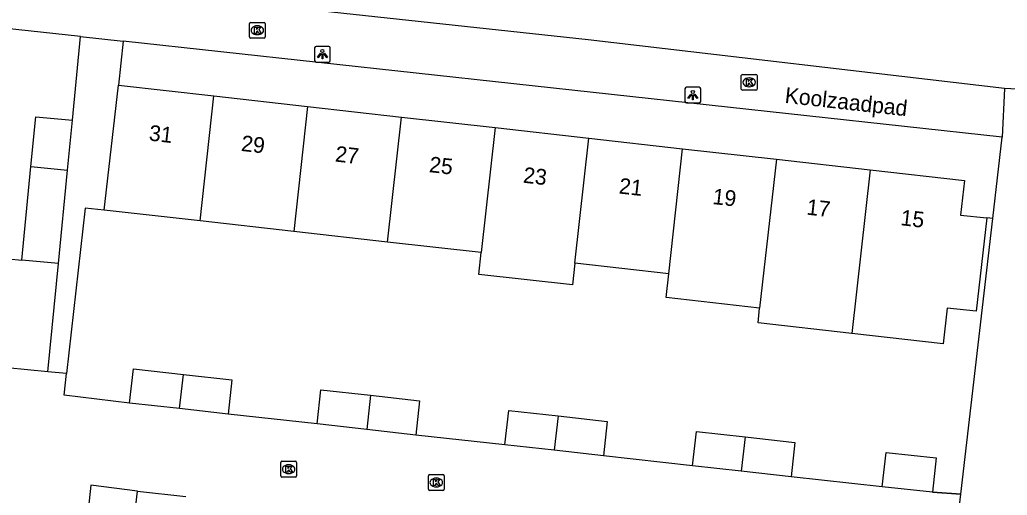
# Model space of a CAD drawing. Extents: x 162026 to 163499, y 387297 to 388169.
# Drawn here: x 162397.4 to 162460.1, y 387428.1 to 387458.3 of the extents above; entities that cross this region are included whole.
import ezdxf

# ---------------------------------------------------------------- set-up
doc = ezdxf.new("R2010")
doc.units = 0
for name, color, linetype in [('IMGEO_Kolk', 7, 'Continuous'), ('IMGEO_Lichtpunt', 7, 'Continuous'), ('IMGEO_Muur', 7, 'Continuous'), ('IMGEO_Openbare_ruimte_label', 7, 'Continuous'), ('IMGEO_Pand', 7, 'Continuous'), ('IMGEO_Pand_nummerreeks', 7, 'Continuous'), ('IMGEO_Rijbaan_lokaal_open', 7, 'Continuous'), ('IMGEO_Voetpad_open', 7, 'Continuous')]:
    doc.layers.add(name, color=color, linetype=linetype)

msp = doc.modelspace()

# ---------------------------------------------------------------- linework, layer by layer
at = {"layer": 'IMGEO_Kolk'}
for p, q in [((162412.008, 387457.244), (162412.008, 387458.096)), ((162412.083, 387458.17), (162412.935, 387458.17)), ((162412.496, 387457.95), (162412.521, 387457.95)), ((162413.009, 387458.096), (162413.009, 387457.244)), ((162412.519, 387457.39), (162412.494, 387457.39)), ((162412.935, 387457.17), (162412.083, 387457.17)), ((162443.253, 387453.934), (162443.253, 387454.786)), ((162443.328, 387454.86), (162444.18, 387454.86)), ((162444.254, 387454.786), (162444.254, 387453.934)), ((162443.741, 387454.64), (162443.766, 387454.64)), ((162444.18, 387453.86), (162443.328, 387453.86)), ((162443.764, 387454.08), (162443.739, 387454.08)), ((162413.999, 387429.342), (162413.999, 387430.194)), ((162414.074, 387430.268), (162414.926, 387430.268)), ((162414.487, 387430.048), (162414.512, 387430.048)), ((162415, 387430.194), (162415, 387429.342)), ((162414.926, 387429.268), (162414.074, 387429.268)), ((162414.51, 387429.488), (162414.485, 387429.488)), ((162423.376, 387428.495), (162423.376, 387429.347)), ((162423.451, 387429.421), (162424.303, 387429.421)), ((162423.864, 387429.201), (162423.889, 387429.201)), ((162424.377, 387429.347), (162424.377, 387428.495)), ((162423.887, 387428.641), (162423.862, 387428.641)), ((162424.303, 387428.421), (162423.451, 387428.421))]:
    msp.add_line(p, q, dxfattribs=at)
for points in [[(162412.008, 387457.244), (162412.008, 387458.096)], [(162412.083, 387458.17), (162412.935, 387458.17)], [(162413.009, 387458.096), (162413.009, 387457.244)], [(162412.329, 387457.87), (162412.452, 387457.87), (162412.452, 387457.719), (162412.582, 387457.87), (162412.746, 387457.87), (162412.6, 387457.719), (162412.753, 387457.47), (162412.601, 387457.47), (162412.516, 387457.634), (162412.452, 387457.567), (162412.452, 387457.47), (162412.329, 387457.47), (162412.329, 387457.87)], [(162412.935, 387457.17), (162412.083, 387457.17)], [(162443.253, 387453.934), (162443.253, 387454.786)], [(162443.328, 387454.86), (162444.18, 387454.86)], [(162444.254, 387454.786), (162444.254, 387453.934)], [(162443.574, 387454.56), (162443.697, 387454.56), (162443.697, 387454.409), (162443.827, 387454.56), (162443.991, 387454.56), (162443.845, 387454.409), (162443.998, 387454.16), (162443.846, 387454.16), (162443.761, 387454.324), (162443.697, 387454.257), (162443.697, 387454.16), (162443.574, 387454.16), (162443.574, 387454.56)], [(162444.18, 387453.86), (162443.328, 387453.86)], [(162413.999, 387429.342), (162413.999, 387430.194)], [(162414.074, 387430.268), (162414.926, 387430.268)], [(162414.32, 387429.968), (162414.443, 387429.968), (162414.443, 387429.817), (162414.573, 387429.968), (162414.737, 387429.968), (162414.591, 387429.817), (162414.744, 387429.568), (162414.592, 387429.568), (162414.507, 387429.732), (162414.443, 387429.665), (162414.443, 387429.568), (162414.32, 387429.568), (162414.32, 387429.968)], [(162415, 387430.194), (162415, 387429.342)], [(162414.926, 387429.268), (162414.074, 387429.268)], [(162423.376, 387428.495), (162423.376, 387429.347)], [(162423.451, 387429.421), (162424.303, 387429.421)], [(162423.697, 387429.121), (162423.82, 387429.121), (162423.82, 387428.97), (162423.95, 387429.121), (162424.114, 387429.121), (162423.968, 387428.97), (162424.121, 387428.721), (162423.969, 387428.721), (162423.884, 387428.885), (162423.82, 387428.818), (162423.82, 387428.721), (162423.697, 387428.721), (162423.697, 387429.121)], [(162424.377, 387429.347), (162424.377, 387428.495)], [(162424.303, 387428.421), (162423.451, 387428.421)]]:
    msp.add_lwpolyline(points, dxfattribs=at)
for centre, start, end in [((162412.085, 387458.094), 91.55205, 178.44795), ((162412.085, 387458.094), 91.55205, 178.44795), ((162412.933, 387458.094), 1.55205, 88.44795), ((162412.933, 387458.094), 1.55205, 88.44795), ((162412.085, 387457.246), 181.55205, 268.44795), ((162412.085, 387457.246), 181.55205, 268.44795), ((162412.933, 387457.246), 271.55205, 358.44795), ((162412.933, 387457.246), 271.55205, 358.44795), ((162443.33, 387454.784), 91.55205, 178.44795), ((162443.33, 387454.784), 91.55205, 178.44795), ((162444.178, 387454.784), 1.55205, 88.44795), ((162444.178, 387454.784), 1.55205, 88.44795), ((162443.33, 387453.936), 181.55205, 268.44795), ((162443.33, 387453.936), 181.55205, 268.44795), ((162444.178, 387453.936), 271.55205, 358.44795), ((162444.178, 387453.936), 271.55205, 358.44795), ((162414.076, 387430.192), 91.55205, 178.44795), ((162414.076, 387430.192), 91.55205, 178.44795), ((162414.924, 387430.192), 1.55205, 88.44795), ((162414.924, 387430.192), 1.55205, 88.44795), ((162414.076, 387429.344), 181.55205, 268.44795), ((162414.076, 387429.344), 181.55205, 268.44795), ((162414.924, 387429.344), 271.55205, 358.44795), ((162414.924, 387429.344), 271.55205, 358.44795), ((162423.453, 387429.345), 91.55205, 178.44795), ((162423.453, 387429.345), 91.55205, 178.44795), ((162424.301, 387429.345), 1.55205, 88.44795), ((162424.301, 387429.345), 1.55205, 88.44795), ((162423.453, 387428.497), 181.55205, 268.44795), ((162423.453, 387428.497), 181.55205, 268.44795), ((162424.301, 387428.497), 271.55205, 358.44795), ((162424.301, 387428.497), 271.55205, 358.44795)]:
    msp.add_arc(centre, 0.0765, start, end, dxfattribs=at)
for centre, major_axis, ratio, start_param, end_param in [((162412.495, 387457.67), (-0.387, 0.002), 0.722429, 4.712389, 7.853982), ((162412.52, 387457.67), (-0.39, 0.002), 0.717154, 1.570796, 4.712389), ((162443.74, 387454.36), (-0.387, 0.002), 0.722429, 4.712389, 7.853982), ((162443.765, 387454.36), (-0.39, 0.002), 0.717154, 1.570796, 4.712389), ((162414.486, 387429.768), (-0.387, 0.002), 0.722429, 4.712389, 7.853982), ((162414.511, 387429.768), (-0.39, 0.002), 0.717154, 1.570796, 4.712389), ((162423.863, 387428.921), (-0.387, 0.002), 0.722429, 4.712389, 7.853982), ((162423.888, 387428.921), (-0.39, 0.002), 0.717154, 1.570796, 4.712389)]:
    msp.add_ellipse(centre, major_axis=major_axis, ratio=ratio, start_param=start_param, end_param=end_param, dxfattribs=at)
at = {"layer": 'IMGEO_Lichtpunt'}
for p, q in [((162416.146, 387456.548), (162416.146, 387455.741)), ((162416.146, 387456.548), (162416.146, 387455.741)), ((162417.048, 387456.643), (162416.24, 387456.643)), ((162417.048, 387456.643), (162416.24, 387456.643)), ((162417.142, 387455.741), (162417.142, 387456.548)), ((162417.142, 387455.741), (162417.142, 387456.548)), ((162416.24, 387455.647), (162417.048, 387455.647)), ((162416.24, 387455.647), (162417.048, 387455.647)), ((162439.675, 387453.948), (162439.675, 387453.141)), ((162439.675, 387453.948), (162439.675, 387453.141)), ((162440.577, 387454.043), (162439.769, 387454.043)), ((162440.577, 387454.043), (162439.769, 387454.043)), ((162440.671, 387453.141), (162440.671, 387453.948)), ((162440.671, 387453.141), (162440.671, 387453.948)), ((162439.769, 387453.047), (162440.577, 387453.047)), ((162439.769, 387453.047), (162440.577, 387453.047))]:
    msp.add_line(p, q, dxfattribs=at)
for points in [[(162416.52, 387456.212), (162416.559, 387456.184), (162416.371, 387455.922), (162416.333, 387455.949), (162416.52, 387456.212)], [(162416.622, 387456.164), (162416.669, 387456.164), (162416.669, 387455.842), (162416.622, 387455.842), (162416.622, 387456.164)], [(162416.732, 387456.184), (162416.77, 387456.211), (162416.957, 387455.949), (162416.918, 387455.921), (162416.732, 387456.184)], [(162440.049, 387453.612), (162440.088, 387453.584), (162439.9, 387453.322), (162439.862, 387453.349), (162440.049, 387453.612)], [(162440.151, 387453.564), (162440.198, 387453.564), (162440.198, 387453.242), (162440.151, 387453.242), (162440.151, 387453.564)], [(162440.261, 387453.584), (162440.299, 387453.611), (162440.486, 387453.349), (162440.447, 387453.321), (162440.261, 387453.584)]]:
    msp.add_lwpolyline(points, dxfattribs=at)
for centre in [(162416.645, 387456.346), (162440.174, 387453.746)]:
    msp.add_circle(centre, 0.0994, dxfattribs=at)
for centre, start, end in [((162416.24, 387456.548), 90, 180), ((162416.24, 387456.548), 90, 180), ((162417.048, 387456.548), 0, 90), ((162417.048, 387456.548), 0, 90), ((162416.24, 387455.741), 180, 270), ((162416.24, 387455.741), 180, 270), ((162417.048, 387455.741), 270, 0), ((162417.048, 387455.741), 270, 360), ((162439.769, 387453.948), 90, 180), ((162439.769, 387453.948), 90, 180), ((162440.577, 387453.948), 0, 90), ((162440.577, 387453.948), 0, 90), ((162439.769, 387453.141), 180, 270), ((162439.769, 387453.141), 180, 270), ((162440.577, 387453.141), 270, 0), ((162440.577, 387453.141), 270, 360)]:
    msp.add_arc(centre, 0.0946, start, end, dxfattribs=at)
at = {"layer": 'IMGEO_Muur'}
for points in [[(162457.206, 387428.189), (162459.221, 387445.693)], [(162459.221, 387445.693), (162458.843, 387445.736)], [(162455.39, 387428.31), (162457.206, 387428.189)]]:
    msp.add_lwpolyline(points, dxfattribs=at)
at = {"layer": 'IMGEO_Pand'}
for points in [[(162402.786, 387446.232), (162403.682, 387454.179)], [(162403.682, 387454.179), (162409.739, 387453.496)], [(162408.874, 387445.546), (162409.739, 387453.496)], [(162409.739, 387453.496), (162415.698, 387452.824)], [(162415.698, 387452.824), (162414.833, 387444.874)], [(162415.698, 387452.824), (162421.66, 387452.152)], [(162398.133, 387448.998), (162398.442, 387452.174), (162400.76, 387451.949)], [(162400.451, 387448.772), (162400.76, 387451.949)], [(162420.781, 387444.203), (162421.66, 387452.152)], [(162421.66, 387452.152), (162427.618, 387451.48)], [(162427.618, 387451.48), (162426.734, 387443.532)], [(162427.618, 387451.48), (162433.568, 387450.809)], [(162432.687, 387442.861), (162433.568, 387450.809)], [(162433.568, 387450.809), (162439.526, 387450.138)], [(162438.639, 387442.19), (162439.526, 387450.138)], [(162439.526, 387450.138), (162445.488, 387449.465)], [(162445.488, 387449.465), (162444.417, 387440.01)], [(162445.488, 387449.465), (162451.447, 387448.793)], [(162397.556, 387443.059), (162398.133, 387448.998)], [(162398.133, 387448.998), (162400.451, 387448.772)], [(162399.874, 387442.834), (162400.451, 387448.772)], [(162451.447, 387448.793), (162457.42, 387448.12), (162457.173, 387445.924), (162458.843, 387445.736), (162458.175, 387439.803), (162456.327, 387440.012), (162456.071, 387437.736), (162450.268, 387438.39)], [(162451.447, 387448.793), (162450.268, 387438.39)], [(162408.874, 387445.546), (162402.786, 387446.232)], [(162414.833, 387444.874), (162408.874, 387445.546)], [(162420.781, 387444.203), (162414.833, 387444.874)], [(162426.734, 387443.532), (162420.781, 387444.203)], [(162432.687, 387442.861), (162432.534, 387441.482), (162426.58, 387442.145), (162426.734, 387443.532)], [(162394.352, 387437.389), (162394.357, 387437.443), (162394.928, 387443.314), (162397.556, 387443.059)], [(162399.874, 387442.834), (162397.556, 387443.059)], [(162438.639, 387442.19), (162432.687, 387442.861)], [(162399.206, 387435.958), (162399.874, 387442.834)], [(162444.417, 387440.01), (162438.472, 387440.679), (162438.639, 387442.19)], [(162450.268, 387438.39), (162444.32, 387439.06), (162444.417, 387440.01)], [(162399.206, 387435.958), (162396.628, 387436.208)], [(162404.4, 387433.97), (162404.64, 387436.15), (162407.813, 387435.795)], [(162407.576, 387433.615), (162407.813, 387435.795)], [(162407.813, 387435.795), (162410.9, 387435.45), (162410.66, 387433.27)], [(162416.31, 387432.64), (162416.55, 387434.82), (162419.704, 387434.467)], [(162419.704, 387434.467), (162419.463, 387432.287)], [(162419.704, 387434.467), (162422.81, 387434.12), (162422.57, 387431.94)], [(162407.576, 387433.615), (162404.4, 387433.97)], [(162410.66, 387433.27), (162407.576, 387433.615)], [(162428.24, 387431.32), (162428.48, 387433.5), (162431.611, 387433.15)], [(162431.611, 387433.15), (162431.369, 387430.97)], [(162431.611, 387433.15), (162434.74, 387432.8), (162434.5, 387430.62)], [(162419.463, 387432.287), (162416.31, 387432.64)], [(162422.57, 387431.94), (162419.463, 387432.287)], [(162440.16, 387429.99), (162440.4, 387432.17), (162443.49, 387431.824)], [(162443.49, 387431.824), (162443.243, 387429.645)], [(162443.49, 387431.824), (162446.66, 387431.47), (162446.42, 387429.29)], [(162431.369, 387430.97), (162428.24, 387431.32)], [(162434.5, 387430.62), (162431.369, 387430.97)], [(162452.2, 387428.64), (162452.45, 387430.83), (162455.62, 387430.48), (162455.39, 387428.31)], [(162443.243, 387429.645), (162440.16, 387429.99)], [(162446.42, 387429.29), (162443.243, 387429.645)], [(162455.39, 387428.31), (162452.2, 387428.64)], [(162407.724, 387425.836), (162404.65, 387426.18), (162404.89, 387428.37)], [(162404.89, 387428.37), (162407.97, 387428.03)]]:
    msp.add_lwpolyline(points, dxfattribs=at)
at = {"layer": 'IMGEO_Rijbaan_lokaal_open'}
for points in [[(162400.395, 387435.843), (162399.206, 387435.958)], [(162404.4, 387433.97), (162400.241, 387434.478), (162400.395, 387435.843)], [(162416.31, 387432.64), (162410.66, 387433.27)], [(162428.24, 387431.32), (162422.57, 387431.94)], [(162440.16, 387429.99), (162434.5, 387430.62)], [(162452.2, 387428.64), (162446.42, 387429.29)], [(162404.89, 387428.37), (162401.939, 387428.743), (162400.911, 387419.241)], [(162457.206, 387428.189), (162455.39, 387428.31)], [(162456.91, 387425.623), (162457.206, 387428.189)]]:
    msp.add_lwpolyline(points, dxfattribs=at)
at = {"layer": 'IMGEO_Voetpad_open'}
for points in [[(162459.98, 387453.961), (162433.518, 387457.07), (162400.124, 387460.686)], [(162401.278, 387457.263), (162393.046, 387458.163)], [(162400.76, 387451.949), (162401.278, 387457.263)], [(162401.278, 387457.263), (162403.987, 387456.967)], [(162403.987, 387456.967), (162403.682, 387454.179)], [(162459.816, 387450.863), (162403.987, 387456.967)], [(162467.446, 387454.693), (162463.118, 387454.021), (162461.551, 387453.884), (162459.98, 387453.961)], [(162459.98, 387453.961), (162459.816, 387450.863)], [(162457.206, 387428.189), (162459.221, 387445.693), (162459.816, 387450.863)], [(162402.786, 387446.232), (162401.581, 387446.368), (162400.395, 387435.843)]]:
    msp.add_lwpolyline(points, dxfattribs=at)

# ---------------------------------------------------------------- texts
at = {"layer": 'IMGEO_Openbare_ruimte_label'}
msp.add_text('Koolzaadpad', height=1, rotation=353.68512, dxfattribs=at).set_placement((162445.982, 387453.058))
at = {"layer": 'IMGEO_Pand_nummerreeks'}
for s, p in [('31', (162405.592, 387450.663)), ('29', (162411.449, 387450.002)), ('27', (162417.42, 387449.329)), ('25', (162423.391, 387448.656)), ('23', (162429.362, 387447.983)), ('21', (162435.446, 387447.297)), ('19', (162441.395, 387446.626)), ('17', (162447.366, 387445.953)), ('15', (162453.337, 387445.28))]:
    msp.add_text(s, height=1, rotation=353.56702, dxfattribs=at).set_placement(p)

doc.saveas('drawing.dxf')
